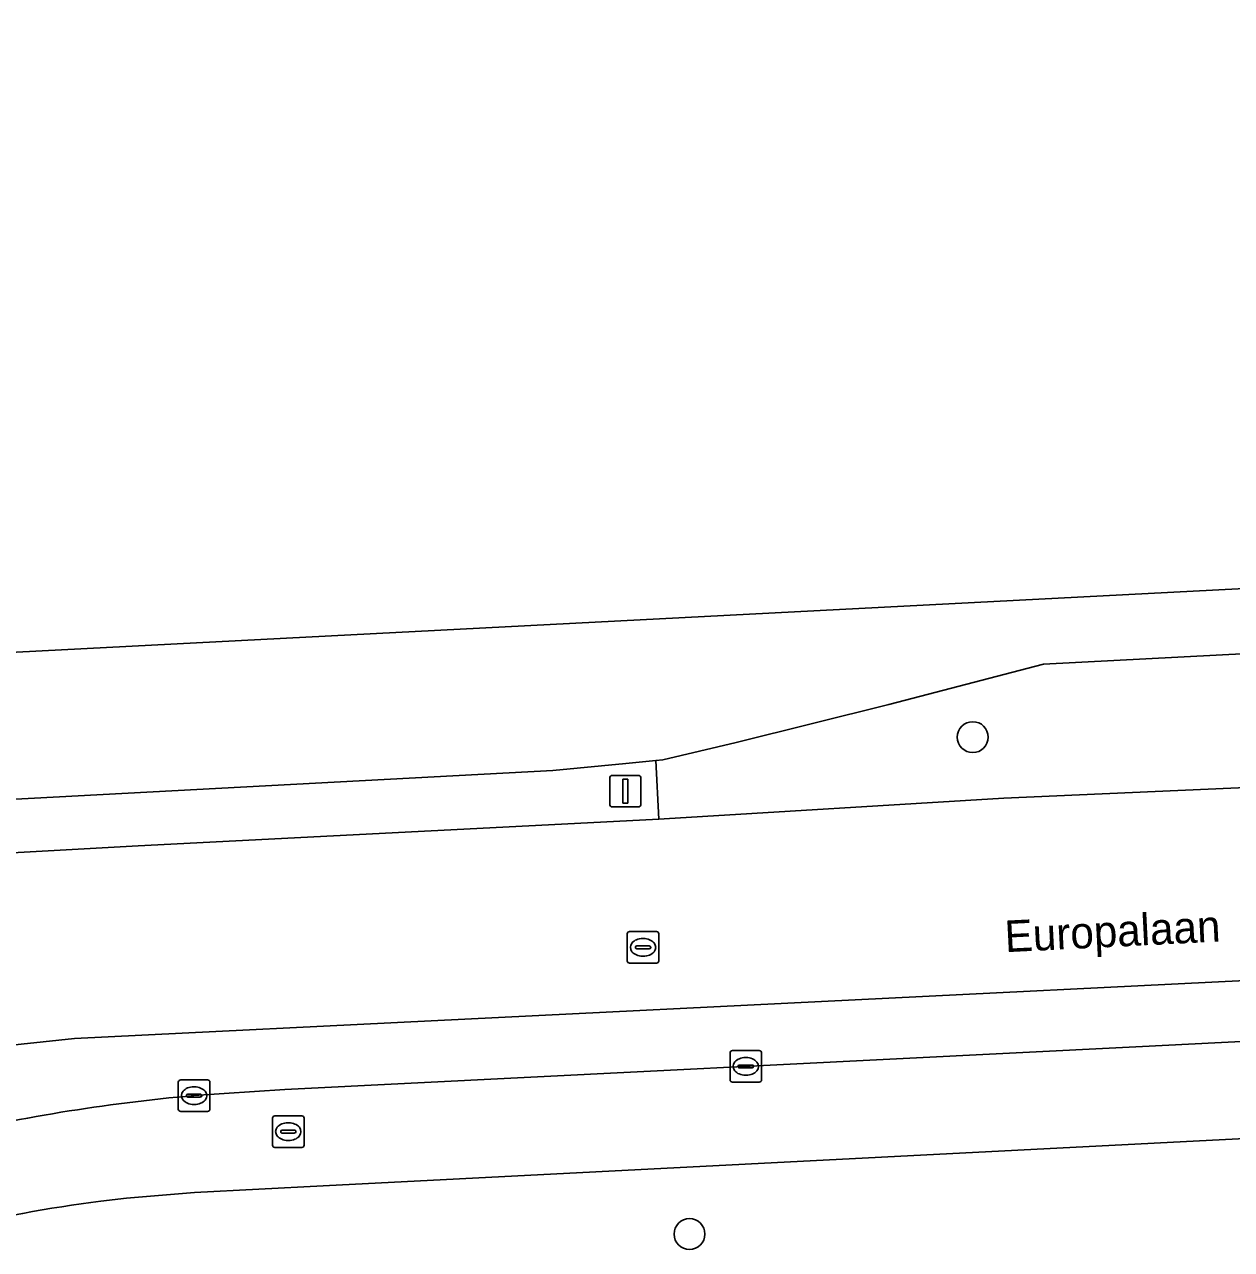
# Model space of a CAD drawing. Extents: x 160023 to 161302, y 384750 to 385707.
# Drawn here: x 160876.52 to 160914.76, y 385311.83 to 385350.63 of the extents above; entities that cross this region are included whole.
import ezdxf

# ---------------------------------------------------------------- set-up
doc = ezdxf.new("R2010")
doc.units = 0
for name, color, linetype in [('IMGEO_Berm_groen', 7, 'Continuous'), ('IMGEO_Berm_open', 7, 'Continuous'), ('IMGEO_Boom', 7, 'Continuous'), ('IMGEO_Brandkraan', 7, 'Continuous'), ('IMGEO_Groenvoorziening', 7, 'Continuous'), ('IMGEO_Kolk', 7, 'Continuous'), ('IMGEO_Lichtmast', 7, 'Continuous'), ('IMGEO_Openbare_ruimte_label', 7, 'Continuous'), ('IMGEO_Rijbaan_lokaal_gesloten', 7, 'Continuous'), ('IMGEO_Rioolput', 7, 'Continuous'), ('IMGEO_Voetpad_open', 7, 'Continuous')]:
    doc.layers.add(name, color=color, linetype=linetype)

msp = doc.modelspace()

# ---------------------------------------------------------------- linework, layer by layer
at = {"layer": 'IMGEO_Berm_groen'}
msp.add_lwpolyline([(160938.382, 385331.912), (160908.803, 385330.371), (160903.901, 385329.097), (160899.061, 385327.884), (160896.746, 385327.341), (160896.526, 385327.32), (160896.621, 385325.464), (160896.784, 385325.472), (160907.544, 385326.127), (160916.411, 385326.514), (160938.612, 385327.668)], close=True, dxfattribs=at)
at = {"layer": 'IMGEO_Berm_open'}
msp.add_lwpolyline([(160896.526, 385327.32), (160895.568, 385327.226), (160893.255, 385327.001), (160866.936, 385325.599), (160867.012, 385323.892), (160880.126, 385324.615), (160895.593, 385325.411), (160896.621, 385325.464)], close=True, dxfattribs=at)
at = {"layer": 'IMGEO_Boom'}
for centre in [(160906.56, 385328.059), (160897.588, 385312.323)]:
    msp.add_circle(centre, 0.489, dxfattribs=at)
at = {"layer": 'IMGEO_Brandkraan'}
for p, q in [((160884.378, 385315.14), (160884.378, 385315.992)), ((160884.453, 385316.066), (160885.305, 385316.066)), ((160885.379, 385315.992), (160885.379, 385315.14)), ((160884.637, 385315.56), (160884.637, 385315.572)), ((160885.075, 385315.523), (160884.677, 385315.523)), ((160884.68, 385315.609), (160885.078, 385315.609)), ((160884.866, 385315.846), (160884.891, 385315.846)), ((160885.121, 385315.572), (160885.121, 385315.56)), ((160884.889, 385315.286), (160884.864, 385315.286)), ((160885.305, 385315.066), (160884.453, 385315.066))]:
    msp.add_line(p, q, dxfattribs=at)
for points in [[(160884.378, 385315.14), (160884.378, 385315.992)], [(160884.453, 385316.066), (160885.305, 385316.066)], [(160885.379, 385315.992), (160885.379, 385315.14)], [(160885.305, 385315.066), (160884.453, 385315.066)]]:
    msp.add_lwpolyline(points, dxfattribs=at)
for centre, radius, start, end in [((160884.455, 385315.99), 0.0765, 91.552, 178.448), ((160884.455, 385315.99), 0.0765, 91.552, 178.448), ((160885.303, 385315.99), 0.0765, 1.552, 88.448), ((160885.303, 385315.99), 0.0765, 1.552, 88.448), ((160884.677, 385315.569), 0.0403, 85.8775, 175.7526), ((160884.674, 385315.559), 0.0366, 178.938, 274.7102), ((160885.078, 385315.566), 0.043, 264.8664, 352.4533), ((160885.082, 385315.571), 0.0386, 1.7309, 96.639), ((160884.455, 385315.142), 0.0765, 181.552, 268.448), ((160884.455, 385315.142), 0.0765, 181.552, 268.448), ((160885.303, 385315.142), 0.0765, 271.552, 358.448), ((160885.303, 385315.142), 0.0765, 271.552, 358.448)]:
    msp.add_arc(centre, radius, start, end, dxfattribs=at)
for centre, major_axis, ratio, start_param, end_param in [((160884.865, 385315.566), (-0.387, 0.002), 0.722429, 4.712389, 7.853982), ((160884.89, 385315.566), (-0.39, 0.002), 0.717154, 1.570796, 4.712389)]:
    msp.add_ellipse(centre, major_axis=major_axis, ratio=ratio, start_param=start_param, end_param=end_param, dxfattribs=at)
at = {"layer": 'IMGEO_Groenvoorziening'}
msp.add_lwpolyline([(160937.28, 385316.456), (160934.313, 385316.327), (160885.984, 385313.848), (160881.907, 385313.638), (160879.748, 385313.456), (160878.938, 385313.364)], dxfattribs=at)
msp.add_arc((160883.769, 385274.471), 39.192, 97.0811, 104.392, dxfattribs=at)
at = {"layer": 'IMGEO_Kolk'}
for p, q in [((160898.872, 385317.207), (160898.872, 385318.059)), ((160898.947, 385318.133), (160899.799, 385318.133)), ((160899.36, 385317.913), (160899.385, 385317.913)), ((160899.873, 385318.059), (160899.873, 385317.207)), ((160899.131, 385317.627), (160899.131, 385317.639)), ((160899.569, 385317.59), (160899.171, 385317.59)), ((160899.174, 385317.676), (160899.572, 385317.676)), ((160899.615, 385317.639), (160899.615, 385317.627)), ((160881.394, 385316.28), (160881.394, 385317.132)), ((160881.469, 385317.206), (160882.321, 385317.206)), ((160882.395, 385317.132), (160882.395, 385316.28)), ((160899.799, 385317.133), (160898.947, 385317.133)), ((160899.383, 385317.353), (160899.358, 385317.353)), ((160881.653, 385316.7), (160881.653, 385316.712)), ((160882.091, 385316.663), (160881.693, 385316.663)), ((160881.696, 385316.749), (160882.094, 385316.749)), ((160881.882, 385316.986), (160881.907, 385316.986)), ((160882.137, 385316.712), (160882.137, 385316.7)), ((160881.905, 385316.426), (160881.88, 385316.426)), ((160882.321, 385316.206), (160881.469, 385316.206))]:
    msp.add_line(p, q, dxfattribs=at)
for points in [[(160898.872, 385317.207), (160898.872, 385318.059)], [(160898.947, 385318.133), (160899.799, 385318.133)], [(160899.873, 385318.059), (160899.873, 385317.207)], [(160881.394, 385316.28), (160881.394, 385317.132)], [(160881.469, 385317.206), (160882.321, 385317.206)], [(160882.395, 385317.132), (160882.395, 385316.28)], [(160899.799, 385317.133), (160898.947, 385317.133)], [(160882.321, 385316.206), (160881.469, 385316.206)]]:
    msp.add_lwpolyline(points, dxfattribs=at)
for centre, radius, start, end in [((160898.949, 385318.057), 0.0765, 91.552, 178.448), ((160898.949, 385318.057), 0.0765, 91.552, 178.448), ((160899.797, 385318.057), 0.0765, 1.552, 88.448), ((160899.797, 385318.057), 0.0765, 1.552, 88.448), ((160899.171, 385317.636), 0.0403, 85.8775, 175.7526), ((160899.168, 385317.626), 0.0366, 178.938, 274.7102), ((160899.572, 385317.633), 0.043, 264.8664, 352.4533), ((160899.576, 385317.638), 0.0386, 1.7309, 96.639), ((160881.471, 385317.13), 0.0765, 91.552, 178.448), ((160881.471, 385317.13), 0.0765, 91.552, 178.448), ((160882.319, 385317.13), 0.0765, 1.552, 88.448), ((160882.319, 385317.13), 0.0765, 1.552, 88.448), ((160898.949, 385317.209), 0.0765, 181.552, 268.448), ((160898.949, 385317.209), 0.0765, 181.552, 268.448), ((160899.797, 385317.209), 0.0765, 271.552, 358.448), ((160899.797, 385317.209), 0.0765, 271.552, 358.448), ((160881.693, 385316.709), 0.0403, 85.8775, 175.7526), ((160881.69, 385316.699), 0.0366, 178.938, 274.7102), ((160882.094, 385316.706), 0.043, 264.8664, 352.4533), ((160882.098, 385316.711), 0.0386, 1.7309, 96.639), ((160881.471, 385316.282), 0.0765, 181.552, 268.448), ((160881.471, 385316.282), 0.0765, 181.552, 268.448), ((160882.319, 385316.282), 0.0765, 271.552, 358.448), ((160882.319, 385316.282), 0.0765, 271.552, 358.448)]:
    msp.add_arc(centre, radius, start, end, dxfattribs=at)
for centre, major_axis, ratio, start_param, end_param in [((160899.359, 385317.633), (-0.387, 0.002), 0.722429, 4.712389, 7.853982), ((160899.384, 385317.633), (-0.39, 0.002), 0.717154, 1.570796, 4.712389), ((160881.881, 385316.706), (-0.387, 0.002), 0.722429, 4.712389, 7.853982), ((160881.906, 385316.706), (-0.39, 0.002), 0.717154, 1.570796, 4.712389)]:
    msp.add_ellipse(centre, major_axis=major_axis, ratio=ratio, start_param=start_param, end_param=end_param, dxfattribs=at)
at = {"layer": 'IMGEO_Lichtmast'}
for p, q in [((160895.06, 385325.948), (160895.06, 385326.748)), ((160895.06, 385326.748), (160895.06, 385325.948)), ((160895.16, 385326.848), (160895.95, 385326.848)), ((160895.95, 385326.848), (160895.16, 385326.848)), ((160896.05, 385326.748), (160896.05, 385325.948)), ((160896.05, 385325.948), (160896.05, 385326.748)), ((160895.95, 385325.848), (160895.16, 385325.848)), ((160895.16, 385325.848), (160895.95, 385325.848))]:
    msp.add_line(p, q, dxfattribs=at)
msp.add_lwpolyline([(160895.48, 385326.723), (160895.63, 385326.723), (160895.63, 385325.973), (160895.48, 385325.973), (160895.48, 385326.723)], dxfattribs=at)
for centre, start, end in [((160895.16, 385326.748), 90, 180), ((160895.16, 385326.748), 90, 180), ((160895.95, 385326.748), 0, 90), ((160895.95, 385326.748), 360, 90), ((160895.16, 385325.948), 180, 270), ((160895.16, 385325.948), 180, 270), ((160895.95, 385325.948), 270, 0), ((160895.95, 385325.948), 270, 0)]:
    msp.add_arc(centre, 0.1, start, end, dxfattribs=at)
at = {"layer": 'IMGEO_Rijbaan_lokaal_gesloten'}
for points in [[(161166.76, 385343.364), (161167.761, 385343.429), (161180.769, 385344.721), (161198.887, 385346.635), (161202.833, 385347.015), (161203.85, 385347.166), (161207.051, 385347.35), (161210.337, 385347.612), (161210, 385350.626), (161164.38, 385345.655), (161159.084, 385345.381), (160946.542, 385334.387), (160858.736, 385329.845)], [(160862.639, 385317.47), (160863.719, 385317.527), (160867.517, 385317.701), (160867.815, 385317.715), (160872.734, 385317.942), (160878.109, 385318.511), (160939.926, 385321.572), (161002.691, 385324.976), (161116.828, 385330.675), (161175.105, 385333.21), (161187.334, 385333.626), (161188.421, 385333.681), (161190.076, 385333.785), (161205.429, 385334.762), (161208.623, 385334.016), (161212.046, 385333.194), (161210.663, 385344.611), (161207.365, 385344.447), (161204.252, 385344.219), (161192.167, 385343.474), (161186.184, 385343.141), (161181.164, 385342.911), (161173.114, 385342.6)], [(161187.334, 385333.626), (161175.105, 385333.21), (161116.828, 385330.675), (161002.691, 385324.976), (160939.926, 385321.572), (160878.109, 385318.511), (160872.734, 385317.942), (160872.821, 385317.651), (160873.513, 385315.333)], [(160858.736, 385329.845), (160859.167, 385325.121), (160862.067, 385325.299), (160862.903, 385325.351), (160866.936, 385325.599), (160893.255, 385327.001), (160895.568, 385327.226), (160896.526, 385327.32), (160896.746, 385327.341), (160899.061, 385327.884), (160903.901, 385329.097), (160908.803, 385330.371), (160938.382, 385331.912), (160939.38, 385331.968), (160942.31, 385332.132), (160946.889, 385332.389), (160962.542, 385333.195)], [(160956.318, 385328.551), (160945.377, 385328.019), (160942.528, 385327.871), (160939.604, 385327.719), (160938.612, 385327.668), (160916.411, 385326.514), (160907.544, 385326.127), (160896.784, 385325.472), (160896.621, 385325.464), (160895.593, 385325.411), (160880.126, 385324.615), (160867.012, 385323.892), (160862.975, 385323.713), (160862.139, 385323.676), (160859.255, 385323.548), (160859.853, 385317.112)], [(160881.883, 385316.707), (160884.764, 385316.904), (160911.728, 385318.253), (160937.407, 385319.55), (160940.025, 385319.68), (160955.706, 385320.462), (160998.555, 385322.608), (161001.59, 385322.761), (161007.223, 385323.049), (161111.197, 385328.334)]]:
    msp.add_lwpolyline(points, dxfattribs=at)
msp.add_arc((160886.839, 385260.334), 56.591, 95.0245, 103.6203, dxfattribs=at)
at = {"layer": 'IMGEO_Rioolput'}
for p, q in [((160895.615, 385320.976), (160895.615, 385321.828)), ((160895.69, 385321.902), (160896.542, 385321.902)), ((160896.616, 385321.828), (160896.616, 385320.976)), ((160895.874, 385321.396), (160895.874, 385321.408)), ((160896.312, 385321.359), (160895.914, 385321.359)), ((160895.917, 385321.445), (160896.315, 385321.445)), ((160896.103, 385321.682), (160896.128, 385321.682)), ((160896.358, 385321.408), (160896.358, 385321.396)), ((160896.126, 385321.122), (160896.101, 385321.122)), ((160896.542, 385320.902), (160895.69, 385320.902))]:
    msp.add_line(p, q, dxfattribs=at)
for points in [[(160895.615, 385320.976), (160895.615, 385321.828)], [(160895.69, 385321.902), (160896.542, 385321.902)], [(160896.616, 385321.828), (160896.616, 385320.976)], [(160896.542, 385320.902), (160895.69, 385320.902)]]:
    msp.add_lwpolyline(points, dxfattribs=at)
for centre, radius, start, end in [((160895.692, 385321.826), 0.0765, 91.552, 178.448), ((160895.692, 385321.826), 0.0765, 91.552, 178.448), ((160896.54, 385321.826), 0.0765, 1.552, 88.448), ((160896.54, 385321.826), 0.0765, 1.552, 88.448), ((160895.914, 385321.405), 0.0403, 85.8775, 175.7526), ((160895.911, 385321.395), 0.0366, 178.938, 274.7102), ((160896.315, 385321.402), 0.043, 264.8664, 352.4533), ((160896.319, 385321.407), 0.0386, 1.7309, 96.639), ((160895.692, 385320.978), 0.0765, 181.552, 268.448), ((160895.692, 385320.978), 0.0765, 181.552, 268.448), ((160896.54, 385320.978), 0.0765, 271.552, 358.448), ((160896.54, 385320.978), 0.0765, 271.552, 358.448)]:
    msp.add_arc(centre, radius, start, end, dxfattribs=at)
for centre, major_axis, ratio, start_param, end_param in [((160896.102, 385321.402), (-0.387, 0.002), 0.722429, 4.712389, 7.853982), ((160896.127, 385321.402), (-0.39, 0.002), 0.717154, 1.570796, 4.712389)]:
    msp.add_ellipse(centre, major_axis=major_axis, ratio=ratio, start_param=start_param, end_param=end_param, dxfattribs=at)
at = {"layer": 'IMGEO_Voetpad_open'}
for points in [[(160937.407, 385319.55), (160911.728, 385318.253), (160884.764, 385316.904), (160881.883, 385316.707)], [(160878.938, 385313.364), (160879.748, 385313.456), (160881.907, 385313.638), (160885.984, 385313.848), (160934.313, 385316.327)]]:
    msp.add_lwpolyline(points, dxfattribs=at)
for centre, radius, start, end in [((160886.839, 385260.334), 56.591, 95.0245, 103.6203), ((160883.769, 385274.471), 39.192, 97.0811, 104.392)]:
    msp.add_arc(centre, radius, start, end, dxfattribs=at)

# ---------------------------------------------------------------- texts
at = {"layer": 'IMGEO_Openbare_ruimte_label'}
msp.add_text('Europalaan', height=1, rotation=2.8653, dxfattribs=at).set_placement((160907.595, 385321.247))

doc.saveas('drawing.dxf')
